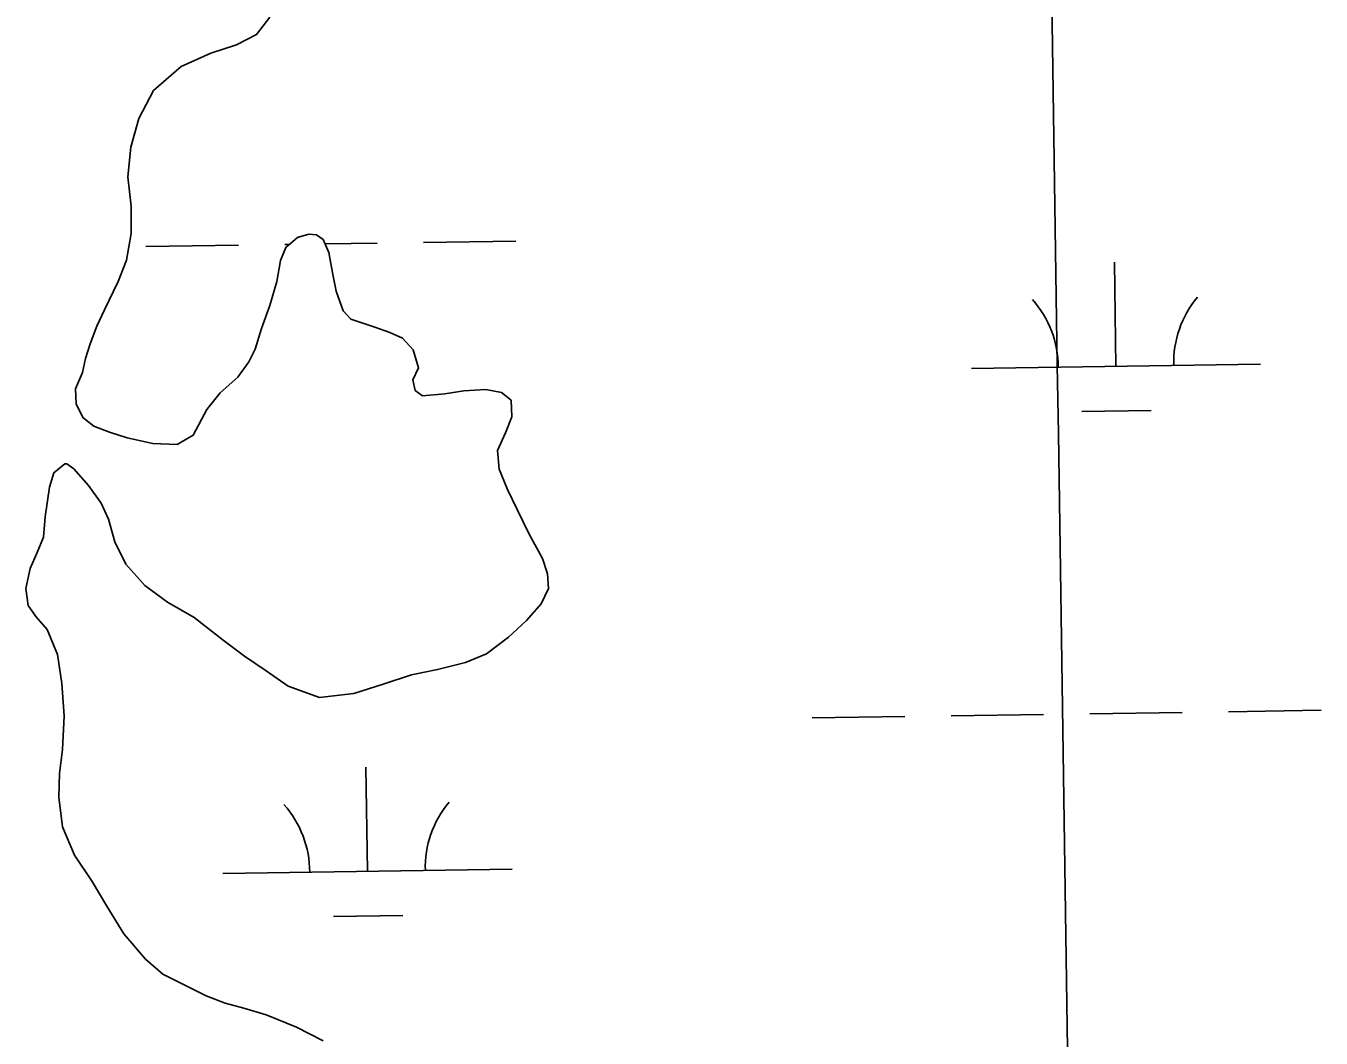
# Model space of a CAD drawing. Extents: x 3807117 to 3845308, y 337856 to 363736.
# Drawn here: x 3816275.4 to 3816723.3, y 345707.5 to 346057.7 of the extents above; entities that cross this region are included whole.
import ezdxf

# ---------------------------------------------------------------- set-up
doc = ezdxf.new("R2010")
doc.units = 0
for name, color, linetype in [('V-GRID-MAJR', 7, 'Continuous'), ('V-TOPO-SHOR', 7, 'Continuous'), ('V-WETL-SWMP', 7, 'Continuous')]:
    doc.layers.add(name, color=color, linetype=linetype)

msp = doc.modelspace()

# ---------------------------------------------------------------- linework, layer by layer
at = {"layer": 'V-GRID-MAJR'}
msp.add_spline([(3816669.93, 343360.88), (3816580.93, 349419.09), (3816491.9, 355479.23), (3816402.87, 361539.38), (3816402.84, 361541.3)], degree=3, dxfattribs=at)
at = {"layer": 'V-TOPO-SHOR'}
for points in [[(3816359.78, 346060.66), (3816355.15, 346054.7), (3816348.22, 346051.09), (3816339.31, 346048.24), (3816329.1, 346043.63), (3816319.52, 346035.29), (3816314.44, 346025.67), (3816311.65, 346015.74), (3816310.62, 346005.45), (3816311.79, 345995.31), (3816311.83, 345985.85), (3816310.18, 345976.62), (3816307.3, 345969.21), (3816302.61, 345959.51), (3816299.96, 345953.78), (3816297.61, 345947.75), (3816295.95, 345942.63), (3816294.9, 345937.75), (3816292.55, 345932.1), (3816292.72, 345926.91), (3816295.1, 345922.19), (3816298.92, 345919.16), (3816304.34, 345917.19), (3816310.37, 345915.23), (3816319.3, 345913.2), (3816327.69, 345912.84), (3816333.25, 345916.06), (3816337.95, 345925), (3816342.58, 345930.73), (3816348.67, 345936.17), (3816352.54, 345941.52), (3816354.66, 345945.87), (3816356.92, 345953.05), (3816359.72, 345960.99), (3816362.13, 345969.23), (3816363.48, 345976.48), (3816365.3, 345980.99), (3816369.26, 345984.43), (3816373.29, 345985.67), (3816375.89, 345985.37), (3816378.18, 345983.77), (3816380.18, 345979.28), (3816381.5, 345971.66), (3816382.74, 345965.87)], [(3816382.74, 345965.87), (3816385.12, 345959.16), (3816387.72, 345956.28), (3816396.12, 345953.48), (3816401.24, 345951.59), (3816405.67, 345949.62), (3816409.34, 345945.67), (3816411.11, 345939.42), (3816409.22, 345935.22), (3816410, 345931.56), (3816412.6, 345929.66), (3816420.22, 345930.45), (3816426.85, 345931.46), (3816434.47, 345931.87), (3816439.82, 345930.89), (3816443.18, 345928.16), (3816443.5, 345922.44), (3816441.31, 345916.86), (3816438.51, 345910.83), (3816439.06, 345904.35), (3816441.91, 345897.34), (3816445.44, 345890.19), (3816449.35, 345882.11), (3816454.03, 345873.43), (3816455.8, 345868.1), (3816456.13, 345863.07), (3816453.62, 345857.8), (3816448.53, 345851.99), (3816442.3, 345846.25), (3816434.69, 345840.43), (3816427.38, 345837.51), (3816417.78, 345835.04), (3816408.71, 345833.18), (3816398.96, 345830.02), (3816388.75, 345826.78), (3816376.93, 345825.3), (3816366.09, 345829.23), (3816358.52, 345834.62), (3816351.04, 345839.63), (3816343.62, 345845.17), (3816333.53, 345852.99), (3816324.36, 345858.3), (3816316.48, 345864.07), (3816309.9, 345871.53), (3816306.14, 345879.22), (3816303.98, 345886.99), (3816301.45, 345892.62), (3816297.08, 345898.71), (3816291.95, 345904.49), (3816289.58, 345906.24), (3816288.9, 345906.23), (3816285.02, 345903.1), (3816283.51, 345898.13), (3816282.09, 345887.91), (3816281.43, 345880.82), (3816279.23, 345875.55), (3816276.81, 345869.97), (3816275.38, 345863.03), (3816276.16, 345857.23), (3816278.77, 345853.43), (3816282.75, 345848.87), (3816286.28, 345840.26), (3816287.84, 345830.2), (3816288.56, 345819.07), (3816288.07, 345807.4), (3816287.03, 345799.08), (3816286.82, 345790.92), (3816288, 345780.63), (3816292.23, 345770.8), (3816298.28, 345761.67), (3816303.42, 345753.22), (3816309.24, 345743.55), (3816316.75, 345734.81), (3816322.71, 345729.64), (3816337.76, 345722.14), (3816344.33, 345719.65), (3816350.74, 345717.91), (3816358.45, 345715.57), (3816368.99, 345711.26), (3816378.23, 345706.64)]]:
    msp.add_lwpolyline(points, dxfattribs=at)
at = {"layer": 'V-WETL-SWMP'}
for p, q in [((3816359.78, 346060.66), (3816355.15, 346054.7)), ((3816355.15, 346054.7), (3816348.22, 346051.09)), ((3816348.22, 346051.09), (3816339.31, 346048.24)), ((3816339.31, 346048.24), (3816329.1, 346043.64)), ((3816329.1, 346043.64), (3816319.52, 346035.29)), ((3816319.52, 346035.29), (3816314.44, 346025.67)), ((3816314.44, 346025.67), (3816311.65, 346015.74)), ((3816311.65, 346015.74), (3816310.62, 346005.45)), ((3816310.62, 346005.45), (3816311.79, 345995.31)), ((3816311.79, 345995.31), (3816311.82, 345985.85)), ((3816311.82, 345985.85), (3816310.18, 345976.62)), ((3816316.89, 345981.35), (3816348.88, 345981.83)), ((3816364.88, 345982.07), (3816366.57, 345982.09)), ((3816365.3, 345980.99), (3816369.25, 345984.43)), ((3816369.25, 345984.43), (3816373.29, 345985.67)), ((3816373.29, 345985.67), (3816375.89, 345985.37)), ((3816375.89, 345985.37), (3816378.18, 345983.77)), ((3816378.18, 345983.77), (3816380.18, 345979.28)), ((3816378.85, 345982.28), (3816396.88, 345982.55)), ((3816412.88, 345982.79), (3816444.87, 345983.27)), ((3816363.48, 345976.48), (3816365.3, 345980.99)), ((3816380.18, 345979.28), (3816381.5, 345971.66)), ((3816310.18, 345976.62), (3816307.3, 345969.21)), ((3816362.13, 345969.23), (3816363.48, 345976.48)), ((3816652.39, 345939.94), (3816651.85, 345975.94)), ((3816307.3, 345969.21), (3816302.61, 345959.51)), ((3816359.72, 345960.99), (3816362.13, 345969.23)), ((3816381.5, 345971.66), (3816382.74, 345965.87)), ((3816382.74, 345965.87), (3816385.12, 345959.16)), ((3816302.61, 345959.51), (3816299.95, 345953.78)), ((3816356.92, 345953.05), (3816359.72, 345960.99)), ((3816385.12, 345959.16), (3816387.72, 345956.27)), ((3816387.72, 345956.27), (3816396.12, 345953.48)), ((3816299.95, 345953.78), (3816297.61, 345947.75)), ((3816354.66, 345945.87), (3816356.92, 345953.05)), ((3816396.12, 345953.48), (3816401.24, 345951.59)), ((3816401.24, 345951.59), (3816405.67, 345949.62)), ((3816297.61, 345947.75), (3816295.95, 345942.63)), ((3816352.54, 345941.52), (3816354.66, 345945.87)), ((3816405.67, 345949.62), (3816409.34, 345945.67)), ((3816409.34, 345945.67), (3816411.11, 345939.42)), ((3816295.95, 345942.63), (3816294.9, 345937.75)), ((3816348.67, 345936.17), (3816352.54, 345941.52)), ((3816294.9, 345937.75), (3816292.55, 345932.1)), ((3816411.11, 345939.42), (3816409.22, 345935.22)), ((3816602.4, 345939.19), (3816702.38, 345940.69)), ((3816292.55, 345932.1), (3816292.72, 345926.91)), ((3816342.58, 345930.73), (3816348.67, 345936.17)), ((3816409.22, 345935.22), (3816410, 345931.56)), ((3816337.95, 345925), (3816342.58, 345930.73)), ((3816410, 345931.56), (3816412.59, 345929.66)), ((3816412.59, 345929.66), (3816420.22, 345930.45)), ((3816420.22, 345930.45), (3816426.85, 345931.46)), ((3816426.85, 345931.46), (3816434.47, 345931.87)), ((3816434.47, 345931.87), (3816439.82, 345930.89)), ((3816439.82, 345930.89), (3816443.18, 345928.16)), ((3816443.18, 345928.16), (3816443.5, 345922.44)), ((3816292.72, 345926.91), (3816295.1, 345922.19)), ((3816333.25, 345916.06), (3816337.95, 345925)), ((3816640.62, 345924.33), (3816664.62, 345924.69)), ((3816295.1, 345922.19), (3816298.92, 345919.16)), ((3816298.92, 345919.16), (3816304.34, 345917.19)), ((3816443.5, 345922.44), (3816441.31, 345916.86)), ((3816304.34, 345917.19), (3816310.37, 345915.23)), ((3816310.37, 345915.23), (3816319.3, 345913.2)), ((3816327.69, 345912.84), (3816333.25, 345916.06)), ((3816441.31, 345916.86), (3816438.51, 345910.83)), ((3816319.3, 345913.2), (3816327.69, 345912.84)), ((3816438.51, 345910.83), (3816439.06, 345904.35)), ((3816288.9, 345906.24), (3816285.02, 345903.1)), ((3816289.58, 345906.24), (3816288.9, 345906.24)), ((3816291.95, 345904.49), (3816289.58, 345906.24)), ((3816285.02, 345903.1), (3816283.51, 345898.13)), ((3816297.08, 345898.71), (3816291.95, 345904.49)), ((3816439.06, 345904.35), (3816441.91, 345897.34)), ((3816283.51, 345898.13), (3816282.09, 345887.91)), ((3816301.45, 345892.62), (3816297.08, 345898.71)), ((3816441.91, 345897.34), (3816445.44, 345890.19)), ((3816303.98, 345886.99), (3816301.45, 345892.62)), ((3816282.09, 345887.91), (3816281.43, 345880.82)), ((3816445.44, 345890.19), (3816449.35, 345882.11)), ((3816306.14, 345879.22), (3816303.98, 345886.99)), ((3816281.43, 345880.82), (3816279.23, 345875.55)), ((3816309.9, 345871.53), (3816306.14, 345879.22)), ((3816449.35, 345882.11), (3816454.03, 345873.44)), ((3816279.23, 345875.55), (3816276.81, 345869.97)), ((3816276.81, 345869.97), (3816275.38, 345863.03)), ((3816316.48, 345864.07), (3816309.9, 345871.53)), ((3816454.03, 345873.44), (3816455.8, 345868.1)), ((3816455.8, 345868.1), (3816456.12, 345863.07)), ((3816275.38, 345863.03), (3816276.16, 345857.23)), ((3816324.36, 345858.3), (3816316.48, 345864.07)), ((3816456.12, 345863.07), (3816453.62, 345857.8)), ((3816276.16, 345857.23), (3816278.77, 345853.43)), ((3816333.53, 345852.99), (3816324.36, 345858.3)), ((3816453.62, 345857.8), (3816448.53, 345851.99)), ((3816278.77, 345853.43), (3816282.75, 345848.87)), ((3816343.62, 345845.17), (3816333.53, 345852.99)), ((3816448.53, 345851.99), (3816442.3, 345846.25)), ((3816282.75, 345848.87), (3816286.28, 345840.26)), ((3816351.03, 345839.63), (3816343.62, 345845.17)), ((3816442.3, 345846.25), (3816434.69, 345840.43)), ((3816286.28, 345840.26), (3816287.84, 345830.2)), ((3816358.52, 345834.62), (3816351.03, 345839.63)), ((3816434.69, 345840.43), (3816427.38, 345837.51)), ((3816366.09, 345829.23), (3816358.52, 345834.62)), ((3816417.78, 345835.04), (3816408.71, 345833.18)), ((3816427.38, 345837.51), (3816417.78, 345835.04)), ((3816287.84, 345830.2), (3816288.56, 345819.07)), ((3816376.93, 345825.3), (3816366.09, 345829.23)), ((3816398.96, 345830.02), (3816388.75, 345826.78)), ((3816408.71, 345833.18), (3816398.96, 345830.02)), ((3816388.75, 345826.78), (3816376.93, 345825.3)), ((3816643.35, 345819.72), (3816675.34, 345820.2)), ((3816691.34, 345820.44), (3816723.34, 345820.92)), ((3816288.56, 345819.07), (3816288.07, 345807.4)), ((3816547.36, 345818.28), (3816579.35, 345818.76)), ((3816595.35, 345819), (3816627.35, 345819.48)), ((3816288.07, 345807.4), (3816287.03, 345799.08)), ((3816287.03, 345799.08), (3816286.82, 345790.92)), ((3816393.54, 345765.23), (3816393, 345801.23)), ((3816286.82, 345790.92), (3816288, 345780.63)), ((3816288, 345780.63), (3816292.23, 345770.8)), ((3816292.23, 345770.8), (3816298.28, 345761.67)), ((3816343.55, 345764.48), (3816443.54, 345765.98)), ((3816298.28, 345761.67), (3816303.42, 345753.22)), ((3816303.42, 345753.22), (3816309.24, 345743.56)), ((3816381.77, 345749.62), (3816405.77, 345749.98)), ((3816309.24, 345743.56), (3816316.75, 345734.81)), ((3816316.75, 345734.81), (3816322.71, 345729.64)), ((3816322.71, 345729.64), (3816337.76, 345722.14)), ((3816337.76, 345722.14), (3816344.32, 345719.65)), ((3816344.32, 345719.65), (3816350.74, 345717.91)), ((3816350.74, 345717.91), (3816358.45, 345715.57)), ((3816358.45, 345715.57), (3816368.98, 345711.26)), ((3816368.98, 345711.26), (3816378.23, 345706.64))]:
    msp.add_line(p, q, dxfattribs=at)
for centre, start, end in [((3816707.62, 345941.24), 140.0865, 181.6302), ((3816597.15, 345939.59), 0.0865, 41.6302), ((3816448.77, 345766.53), 140.0865, 181.6302), ((3816338.3, 345764.88), 0.0865, 41.6302)]:
    msp.add_arc(centre, 35.25, start, end, dxfattribs=at)

doc.saveas('drawing.dxf')
